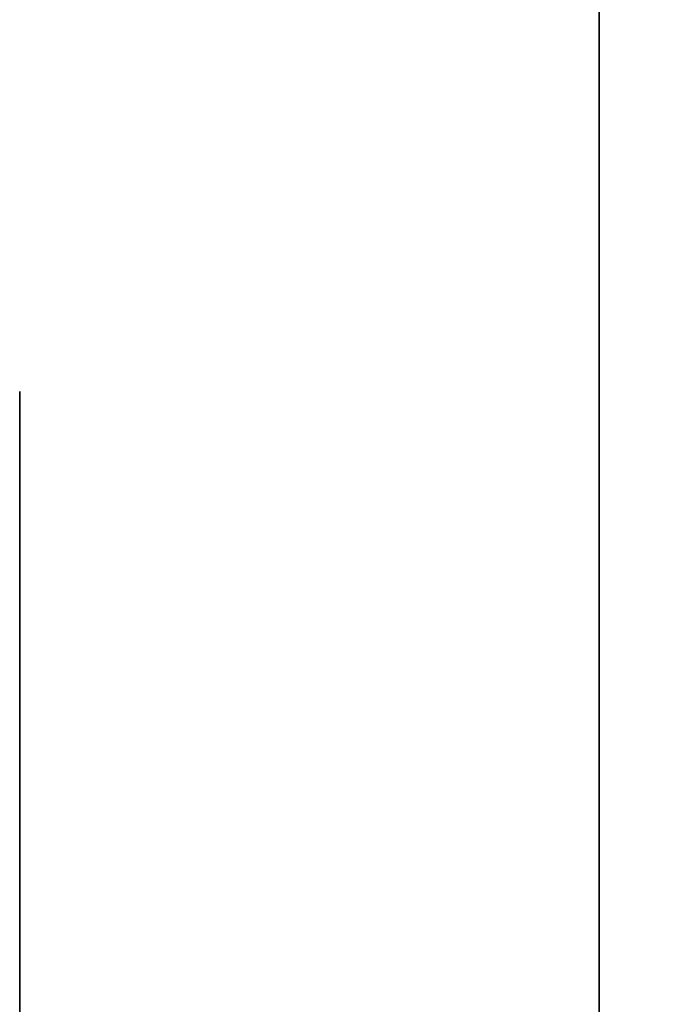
# Model space of a CAD drawing. Header units: millimetres. Extents: x -508 to 6708, y -115 to 193.
# Tile 700 of 1056: x 2586.3 to 2587.075, y -7.84 to -6.651. Entities that reach past the tile are written whole.
import ezdxf

# ---------------------------------------------------------------- set-up
doc = ezdxf.new("R2010")
doc.units = ezdxf.units.MM
doc.layers.add('151', color=7, linetype='Continuous', true_color=0xffffff)

# ---------------------------------------------------------------- blocks, each defined once
blk = doc.blocks.new('UG_SURFACE_003')
at = {"layer": '151', "color": 252, "linetype": 'Continuous', "lineweight": 35}
for points in [[(3607.5001, -10, 2215.25), (3607.5001, 174.4, 2215.25), (2392.4999, 174.4, 2215.25), (2392.4999, -10, 2215.25)], [(2542.5, -10, 2065.2499), (2542.5, 174.4, 2065.2499), (3457.5, 174.4, 2065.2499), (3457.5, -10, 2065.2499)]]:
    blk.add_3dface(points, dxfattribs=at)
blk = doc.blocks.new('UG_SURFACE_208')
at = {"layer": '151', "color": 252, "linetype": 'Continuous', "lineweight": 35}
for points in [[(2586.9999, -21.92, 2020.2501), (2586.9999, 13.42, 2020.2501), (2585.5, 13.42, 2021.75), (2585.5, -21.92, 2021.75)], [(2585.5, -21.92, -7.75), (2585.5, 13.42, -7.75), (2586.9999, 13.42, -7.75), (2586.9999, -21.92, -7.75)], [(2586.9999, -21.92, 2020.2501), (2586.9999, -21.92, -7.75), (2586.9999, 13.42, -7.75), (2586.9999, 13.42, 2020.2501)]]:
    blk.add_3dface(points, dxfattribs=at)
blk = doc.blocks.new('UG_SURFACE_209')
at = {"layer": '151', "color": 252, "linetype": 'Continuous', "lineweight": 35}
for points in [[(2586.9999, -21.92, 2020.2501), (2586.9999, 13.42, 2020.2501), (2585.5, 13.42, 2021.75), (2585.5, -21.92, 2021.75)], [(2585.5, -21.92, -7.75), (2585.5, 13.42, -7.75), (2586.9999, 13.42, -7.75), (2586.9999, -21.92, -7.75)], [(2586.9999, -21.92, 2020.2501), (2586.9999, -21.92, -7.75), (2586.9999, 13.42, -7.75), (2586.9999, 13.42, 2020.2501)]]:
    blk.add_3dface(points, dxfattribs=at)
blk = doc.blocks.new('UG_SURFACE_210')
at = {"layer": '151', "color": 252, "linetype": 'Continuous', "lineweight": 35}
for points in [[(2585.5, -21.92, 2021.75), (3414.5, -21.92, 2021.75), (3414.5, 13.42, 2021.75), (2585.5, 13.42, 2021.75)], [(2585.5, -21.92, 2021.75), (2585.5, 13.42, 2021.75), (2586.9999, 13.42, 2020.2501), (2586.9999, -21.92, 2020.2501)], [(2586.9999, -21.92, 2020.2501), (2586.9999, 13.42, 2020.2501), (3413.0001, 13.42, 2020.2501), (3413.0001, -21.92, 2020.2501)]]:
    blk.add_3dface(points, dxfattribs=at)

msp = doc.modelspace()

# ---------------------------------------------------------------- linework, layer by layer
at = {"layer": '151', "color": 253, "linetype": 'Continuous', "lineweight": -3}
for p, q in [((2587, 13.42, -7.75), (2587, -21.92, -7.75)), ((2587, -21.92, 2020.25), (2587, 13.42, 2020.25)), ((2587, -21.92, 2020.25), (2587, 13.42, 2020.25)), ((2587, 13.42, -7.75), (2587, -21.92, -7.75)), ((2587, -21.92, 2020.25), (2587, 13.42, 2020.25))]:
    msp.add_line(p, q, dxfattribs=at)
at = {"layer": '151', "color": 253, "linetype": 'Continuous', "lineweight": -3, "extrusion": (-1, 0, 0)}
msp.add_circle((7.6, 984.25, -2586.3), 0.5, dxfattribs=at)
msp.add_circle((7.6, 984.25, -2586.3), 0.5, dxfattribs=at)
at = {"layer": '151', "color": 253, "linetype": 'Continuous', "lineweight": -3, "extrusion": (1, 0, 0)}
msp.add_circle((-7.6, 1184.25, 2586.3), 0.5, dxfattribs=at)
msp.add_circle((-7.6, 1184.25, 2586.3), 0.5, dxfattribs=at)

# ---------------------------------------------------------------- block references
at = {"layer": '151', "color": 253, "linetype": 'Continuous', "lineweight": -3}
for name in ['UG_SURFACE_003', 'UG_SURFACE_208', 'UG_SURFACE_209', 'UG_SURFACE_210']:
    msp.add_blockref(name, (0, 0), dxfattribs=at)

doc.saveas('drawing.dxf')
